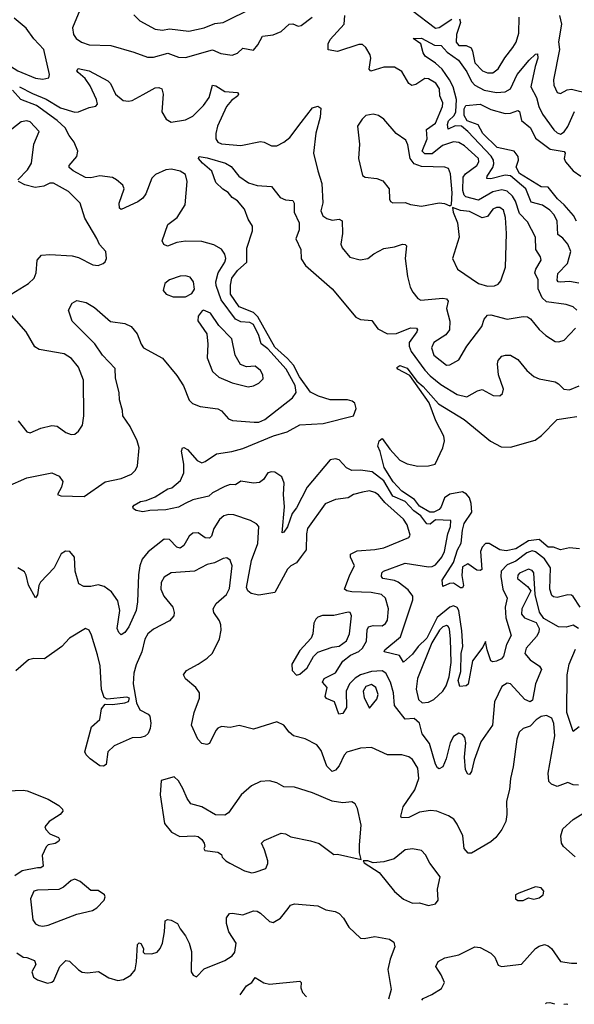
# Model space of a CAD drawing. Extents: x 1443846 to 1577407, y 839182 to 927291.
# Tile 295 of 535: x 1536696 to 1539802, y 839713 to 845221. Entities that reach past the tile are written whole.
import ezdxf

# ---------------------------------------------------------------- set-up
doc = ezdxf.new("R2010")
doc.units = 0

msp = doc.modelspace()

# ---------------------------------------------------------------- linework, layer by layer
at = {"layer": '0CON20XD'}
for points in [[(1537033.1, 845275), (1536992.5, 845175), (1536997.4, 845137.4), (1537011.5, 845115), (1537042.5, 845095), (1537085, 845080.4), (1537206.6, 845076.6), (1537335, 845039.6), (1537410.8, 845010.8), (1537445, 845010.7), (1537525, 845033.3), (1537585, 845011.8), (1537625, 845008.9), (1537775, 845052.7), (1537821.7, 845031.7), (1537885, 845022.9), (1537915, 845034.5), (1537945, 845062.2), (1538005, 845050), (1538030.2, 845079.8), (1538055, 845128), (1538115, 845137.1), (1538160, 845155), (1538205, 845195.7), (1538225, 845197.1), (1538255, 845184.4), (1538272.4, 845187.6), (1538332.9, 845235)], [(1537335, 845247.5), (1537369.2, 845215), (1537455, 845167.5), (1537495, 845161.8), (1537535, 845168.9), (1537642.6, 845157.4), (1537728.8, 845175), (1537789.5, 845200.5), (1537835.7, 845205.7), (1538005, 845288.7)], [(1539815.7, 843595.7), (1539795, 843614.2), (1539755, 843628.2), (1539645, 843642.2), (1539620.8, 843665), (1539599.4, 843715), (1539600, 843765), (1539581.1, 843805), (1539586.1, 843825), (1539616.4, 843875), (1539611.5, 843895), (1539586, 843936), (1539584.7, 844004.7), (1539540, 844090), (1539495, 844137.1), (1539471.9, 844205), (1539454.5, 844234.5), (1539425, 844261.8), (1539395, 844269.2), (1539345, 844258.1), (1539265, 844211.1), (1539195, 844229.7), (1539185, 844240), (1539177.7, 844265), (1539179.4, 844340.6), (1539191.3, 844358.7), (1539255.5, 844404.5), (1539267.1, 844425), (1539264.7, 844445), (1539187.3, 844515), (1539155, 844533.3), (1539125, 844538), (1539062.8, 844517.2), (1539005, 844471), (1538965, 844470.4), (1538950, 844485), (1538977.5, 844555), (1538973.3, 844606.7), (1539025, 844642.7), (1539064, 844735), (1539065, 844756.2), (1539048.9, 844795), (1539046.9, 844835), (1539026.4, 844865), (1538985, 844889.5), (1538965, 844892.2), (1538915, 844857.8), (1538892.6, 844852.6), (1538874.7, 844864.7), (1538835, 844931.4), (1538795, 844955.7), (1538735, 844955.8), (1538662, 844932), (1538652.5, 844945), (1538661.2, 845005), (1538658.2, 845025), (1538635, 845065.8), (1538615, 845082.5), (1538595, 845081.9), (1538475, 845043.1), (1538422.9, 845052.9), (1538423.3, 845085), (1538435, 845110.8), (1538513.1, 845195), (1538516.7, 845245)], [(1538892.2, 845275), (1539025, 845174.1), (1539045, 845177.8), (1539115, 845223.5)], [(1539717.9, 845245), (1539730.3, 845195), (1539712.1, 845097.9), (1539718.7, 845055), (1539684.6, 844885), (1539687.5, 844855), (1539705, 844814.2), (1539725, 844807.8), (1539762.3, 844827.7), (1539785, 844832.8), (1539885, 844808.6)], [(1536219.9, 845229.9), (1536265, 845188.4), (1536385.4, 845115.4), (1536389.5, 845095), (1536383.7, 845053.7), (1536393.8, 845033.8), (1536475, 845041.8), (1536565, 845006.6), (1536645, 844960.7), (1536685, 844933.9), (1536785, 844893.9), (1536825, 844888.9), (1536858.8, 844895), (1536862.9, 844915), (1536831.2, 845055), (1536775, 845113.1), (1536732.7, 845172.7), (1536665, 845228.9)], [(1539158, 845225), (1539163.8, 845205), (1539141.3, 845138.7), (1539140.8, 845095), (1539155, 845077.4), (1539195.7, 845075.7), (1539223.2, 845063.2), (1539232.2, 845045), (1539245, 844979.1), (1539286.9, 844935), (1539315, 844923.5), (1539345, 844924), (1539375, 844946.7), (1539412, 845008), (1539456.8, 845065), (1539475.4, 845095), (1539491.2, 845145), (1539493.1, 845235)], [(1539826.2, 843746.2), (1539775, 843756.1), (1539722, 843752), (1539710.6, 843755), (1539705, 843764), (1539709, 843801), (1539763.9, 843856.1), (1539782.1, 843925), (1539765.3, 843965.3), (1539738.1, 843998.1), (1539708.9, 844018.9), (1539705, 844093.3), (1539688.7, 844128.7), (1539664.7, 844154.7), (1539623.9, 844183.9), (1539560.3, 844200.3), (1539529.2, 844275), (1539445, 844347.8), (1539415, 844351.7), (1539335, 844330.2), (1539312.3, 844332.3), (1539313.1, 844345), (1539345.2, 844394.8), (1539351.1, 844415), (1539349.2, 844435), (1539336.8, 844456.8), (1539205.6, 844595.6), (1539169.7, 844625), (1539135, 844626.3), (1539095, 844609.2), (1539091.8, 844635), (1539097, 844655), (1539128.8, 844685), (1539137.9, 844705), (1539140.9, 844775), (1539123.6, 844845), (1539103.4, 844885), (1539060.8, 844945), (1539025, 844978.3), (1538967, 845017), (1538954.6, 845035), (1538942.5, 845085), (1538900, 845115), (1538945, 845118.3), (1539019.2, 845079.2), (1539055.6, 845075.6), (1539088.7, 845038.7), (1539153.8, 844993.8), (1539198.8, 844928.8), (1539226, 844875), (1539245, 844853.9), (1539297.2, 844827.2), (1539365, 844814.3), (1539415, 844818), (1539443.6, 844835), (1539480.8, 844915), (1539547.9, 844995), (1539585, 845028), (1539595, 845030), (1539597.5, 845005), (1539581.9, 844958.1), (1539558.8, 844845), (1539589.1, 844785), (1539602.2, 844735), (1539622.8, 844692.8), (1539687.3, 844605), (1539705, 844588), (1539725, 844580.7), (1539745, 844593.1), (1539765, 844622.7), (1539801.9, 844708.1)], [(1536695, 844845.8), (1536767.2, 844807.2), (1536845, 844776.2), (1536925, 844727), (1537005, 844703.8), (1537025, 844705.3), (1537085, 844730.4), (1537122.1, 844737.9), (1537131.4, 844748.6), (1537126.1, 844775), (1537091.4, 844851.4), (1537062.3, 844892.3), (1537022.9, 844925), (1537016.2, 844935), (1537022.5, 844947.5), (1537085, 844934.4), (1537189.1, 844879.1), (1537203.7, 844863.7), (1537232.8, 844805), (1537275, 844769.2), (1537305, 844764.2), (1537325, 844768.8), (1537386.9, 844803.1), (1537455, 844840), (1537475, 844842), (1537491.2, 844835), (1537500, 844805), (1537492.7, 844705), (1537515.5, 844665), (1537545, 844646.9), (1537625, 844660), (1537665, 844681.9), (1537725, 844740.6), (1537757.5, 844785), (1537776.2, 844853.8), (1537795, 844851.4), (1537845, 844818.8), (1537915, 844813.8), (1537922, 844805), (1537916.7, 844795), (1537881.6, 844768.4), (1537854.8, 844735.2), (1537803.8, 844625), (1537793.8, 844585), (1537793.6, 844555), (1537804.6, 844535), (1537825, 844526.7), (1537935, 844516.3), (1538045, 844538.7), (1538065, 844536), (1538105, 844515.4), (1538135, 844514.7), (1538175, 844535.3), (1538208.2, 844561.8), (1538271.5, 844645), (1538335, 844728), (1538365, 844736.2), (1538382.5, 844725), (1538378, 844675), (1538354.6, 844585.4), (1538341.9, 844475), (1538364.5, 844375), (1538388.5, 844305), (1538392.8, 844197.2), (1538382, 844152), (1538393.1, 844123.1), (1538415, 844108.1), (1538445, 844100), (1538484.4, 844104.4), (1538500.8, 844095), (1538502.9, 844025), (1538494.4, 843965), (1538501.4, 843945), (1538545, 843891.9), (1538603.2, 843876.8), (1538645, 843884.4), (1538679.1, 843910.9), (1538735, 843941.1), (1538795, 843950), (1538840, 843965), (1538855, 843963.3), (1538861.2, 843955), (1538853.6, 843885), (1538866.9, 843785), (1538883.1, 843725), (1538897, 843697)], [(1536625, 842610), (1536735, 842658.6), (1536875, 842686.2), (1536916.4, 842666.4), (1536937, 842637), (1536930, 842605), (1536907.5, 842565), (1536926.4, 842556.4), (1537056.2, 842553.8), (1537175, 842635.6), (1537263.3, 842655), (1537322.4, 842677.6), (1537345, 842700.8), (1537355.5, 842725), (1537365.4, 842825), (1537353.1, 842865), (1537314, 842945), (1537273.6, 843005), (1537271.5, 843035), (1537254.4, 843095), (1537253.1, 843135), (1537232.2, 843215), (1537229.8, 843269.8), (1537158.9, 843345), (1537116.8, 843406.8), (1536990, 843535), (1536968.8, 843595), (1536988.8, 843635), (1537015, 843649.2), (1537068.1, 843638.1), (1537115, 843610), (1537205, 843532.5), (1537285, 843520.8), (1537320, 843505), (1537354.1, 843464.1), (1537375.7, 843405), (1537390, 843385), (1537495, 843326.9), (1537575, 843230), (1537612.6, 843172.6), (1537645, 843092.5), (1537663.5, 843073.5), (1537706.9, 843056.9), (1537805, 843043.6), (1537825, 843033.1), (1537865, 842987.1), (1537888.3, 842978.3), (1538008.5, 842968.5), (1538035, 842969.7), (1538068.1, 842985), (1538224.4, 843105), (1538243.8, 843136.2), (1538238, 843175), (1538187.4, 843265), (1538085, 843379.8), (1538047.8, 843407.8), (1538035.8, 843455), (1538005, 843516), (1537985, 843526.9), (1537935, 843530.8), (1537905.2, 843545.2), (1537824.3, 843654.3), (1537796.1, 843733.9), (1537794.8, 843754.8), (1537806.9, 843805), (1537844, 843864), (1537850.5, 843885), (1537845, 843910), (1537826.6, 843936.6), (1537782.1, 843962.1), (1537715, 843980), (1537625, 843982.5), (1537575, 843973.5), (1537523.3, 843953.3), (1537502.4, 843962.4), (1537494.1, 843984.1), (1537526, 844075), (1537577.5, 844115), (1537622, 844185), (1537634.4, 844315), (1537624.4, 844355), (1537594.2, 844374.2), (1537545.2, 844385.2), (1537515, 844381.5), (1537456.9, 844355), (1537435, 844334.4), (1537402.9, 844247.1), (1537385, 844221.9), (1537358.1, 844201.9), (1537265, 844159.2), (1537255, 844166.7), (1537253.1, 844195), (1537280.6, 844275), (1537272.9, 844295), (1537238.8, 844325), (1537215, 844337.8), (1537145, 844347.2), (1537095, 844337.1), (1537065, 844338.8), (1536995.7, 844375), (1536973.1, 844393.1), (1536972.9, 844405), (1537016.5, 844455), (1537021.5, 844485), (1537001.8, 844535), (1536972.6, 844572.6), (1536951.1, 844615), (1536906.5, 844656.5), (1536790.5, 844740.5), (1536702, 844775), (1536655, 844826)], [(1539813.8, 844093.8), (1539796.7, 844125), (1539745.5, 844185.5), (1539708.1, 844218.1), (1539655, 844283.7), (1539615, 844285.7), (1539495, 844360), (1539475.7, 844395), (1539488.1, 844435), (1539487, 844455), (1539465, 844484.6), (1539370.3, 844505), (1539289.7, 844585), (1539262.7, 844632.7), (1539201.4, 844655), (1539185.5, 844685), (1539185, 844722.5), (1539195, 844741.4), (1539275, 844748.5), (1539335, 844718.9), (1539415, 844695.4), (1539445, 844698.5), (1539485, 844712.2), (1539495, 844707.5), (1539506.3, 844656.3), (1539555.8, 844615.8), (1539585, 844557.3), (1539667, 844497), (1539745, 844484.2), (1539750, 844475), (1539745.2, 844445), (1539752, 844425), (1539795, 844375.2), (1539838.6, 844345)], [(1538945, 844178.2), (1539045, 844196.2), (1539075, 844193.3), (1539105, 844180), (1539113, 844187), (1539116.8, 844253.2), (1539108.2, 844358.2), (1539097.7, 844387.7), (1539076.7, 844396.7), (1538945, 844399.3), (1538904.5, 844414.5), (1538881.9, 844445), (1538870.2, 844520.2), (1538857.6, 844547.6), (1538804.7, 844584.7), (1538734.5, 844664.5), (1538705.5, 844685.5), (1538675, 844692.9), (1538635, 844684), (1538613.8, 844665), (1538587.5, 844625), (1538597.8, 844525), (1538593.1, 844445), (1538615, 844350), (1538630.3, 844340.3), (1538695, 844333.1), (1538728.6, 844318.6), (1538765.7, 844275), (1538767.3, 844217.3), (1538773.1, 844203.1), (1538785.9, 844195.9), (1538855, 844198.5), (1538885, 844186.9), (1538945, 844178.2)], [(1536686.2, 844325), (1536739.3, 844380.7), (1536762.1, 844417.9), (1536774.2, 844525), (1536805.8, 844595), (1536755, 844648.9), (1536735, 844654.4), (1536705, 844650), (1536652.2, 844607.8)], [(1539834.1, 841935), (1539795, 841994.4), (1539785, 842001.1), (1539765, 842003.3), (1539705, 841989.1), (1539685, 841991.8), (1539675, 842000.5), (1539664.8, 842035), (1539668.9, 842155), (1539635.3, 842205.3), (1539585, 842244.8), (1539565, 842249), (1539535, 842239), (1539475, 842192.3), (1539425, 842171), (1539392.4, 842135), (1539390.4, 842105), (1539400.8, 842035), (1539425.3, 841985), (1539413.6, 841935), (1539417.3, 841875), (1539448.5, 841775), (1539422.5, 841725), (1539405, 841660), (1539393.8, 841645), (1539365, 841631.5), (1539345, 841628.6), (1539335, 841634), (1539313.3, 841695), (1539305, 841742.5), (1539289.1, 841710.9), (1539230.7, 841635), (1539207, 841503), (1539195.5, 841494.5), (1539160.8, 841490.8), (1539151.7, 841525), (1539165.2, 841575), (1539168.5, 841675), (1539176.6, 841715), (1539172.2, 841802.2), (1539155.4, 841915.4), (1539145, 841933.2), (1539125, 841942.1), (1539105, 841933.8), (1539033.1, 841876.9), (1538975, 841760.3), (1538927.6, 841715), (1538895, 841671.9), (1538845, 841627.5), (1538823.1, 841663.1), (1538737.5, 841685), (1538741.2, 841695), (1538828.3, 841768.3), (1538897.3, 841975), (1538898.2, 841995), (1538872.1, 842032.1), (1538814.9, 842074.9), (1538795, 842084), (1538730, 842095), (1538722.5, 842105), (1538723.5, 842126.5), (1538733.3, 842135), (1538855, 842181.1), (1538985, 842159.7), (1539005, 842161.5), (1539025, 842171.9), (1539060.2, 842215), (1539073.8, 842245), (1539093.4, 842345), (1539107.7, 842385), (1539110, 842420), (1539025, 842422.2), (1538995, 842398.7), (1538975, 842400.7), (1538941.6, 842445), (1538902.8, 842472.8), (1538854.4, 842525), (1538785.9, 842555.9), (1538735, 842641), (1538669.3, 842690.7), (1538605, 842700), (1538555, 842699.4), (1538525, 842714.3), (1538485, 842758.1), (1538465, 842764.4), (1538435, 842758.9), (1538304.8, 842605.2), (1538245, 842490), (1538221.5, 842458.5), (1538195, 842384), (1538175, 842353.8), (1538165, 842350), (1538179.6, 842495), (1538172.2, 842565), (1538177.7, 842627.7), (1538163.9, 842663.9), (1538125, 842688.8), (1538105, 842692.3), (1538085, 842686.2), (1538061.8, 842648.2), (1538038.3, 842631.7), (1538005, 842628.8), (1537935, 842640), (1537905, 842617.9), (1537875, 842620.4), (1537845, 842609.1), (1537775.6, 842574.4), (1537754.3, 842555.7), (1537665, 842534), (1537622.5, 842515), (1537585, 842494.5), (1537515, 842478.5), (1537425, 842475.7), (1537385, 842467.1), (1537347.5, 842475), (1537334, 842484), (1537330, 842495), (1537336.7, 842505), (1537372.9, 842525), (1537405, 842530.4), (1537455, 842552), (1537525, 842596.4), (1537547.9, 842602.1), (1537596.2, 842643.8), (1537614.3, 842685.7), (1537614.4, 842735), (1537602.7, 842807.3), (1537607.5, 842825), (1537615, 842827.5), (1537635, 842817.1), (1537690, 842755), (1537715, 842742.1), (1537735, 842748.5), (1537798.4, 842791.6), (1537884.7, 842805.3), (1537945, 842822.9), (1538117.1, 842892.9), (1538194.2, 842915), (1538265, 842953.6), (1538395, 842961.4), (1538564.5, 843005), (1538580.9, 843045), (1538573.3, 843075), (1538557.7, 843087.7), (1538532, 843095), (1538433.8, 843093.8), (1538369.1, 843115), (1538325, 843137.8), (1538262.6, 843222.6), (1538228.2, 843288.2), (1538196.4, 843326.4), (1538125, 843389.7), (1538028.8, 843558.8), (1538005, 843582.6), (1537925, 843615.4), (1537876.8, 843685), (1537875.4, 843735), (1537884.7, 843775.3), (1537915, 843817), (1537967.4, 843865), (1537966.9, 843943.1), (1537999.4, 844040.6), (1537999.2, 844065), (1537975.8, 844105), (1537955, 844161.2), (1537915, 844206.7), (1537885, 844226.2), (1537863.3, 844255), (1537832.5, 844272.5), (1537795, 844310.5), (1537772.7, 844372.7), (1537719.1, 844419.1), (1537696.7, 844445), (1537700, 844455), (1537745, 844448.5), (1537847.8, 844417.8), (1537879.6, 844399.6), (1537923.3, 844345), (1537977.7, 844307.7), (1538025, 844292.8), (1538105, 844288.6), (1538155, 844226.7), (1538185, 844213.5), (1538225, 844209.2), (1538232.2, 844195), (1538233.6, 844145), (1538261.2, 844085), (1538260.4, 844045), (1538243, 843995), (1538270.3, 843935), (1538272.3, 843882.3), (1538295.5, 843845.5), (1538445, 843714.3), (1538577.6, 843557.6), (1538605, 843544.3), (1538667.9, 843537.9), (1538700.7, 843490.7), (1538755, 843463.1), (1538805, 843465.4), (1538885, 843497.1), (1538918.1, 843495), (1538923.6, 843485), (1538920, 843475), (1538877.4, 843415), (1538876.3, 843395), (1538888.1, 843365), (1538965, 843260), (1538995, 843229.1), (1539055, 843180), (1539145.5, 843124.5), (1539199.1, 843110.9), (1539260, 843145), (1539285, 843152.5), (1539347.7, 843117.7), (1539385, 843116.7), (1539399.7, 843130.3), (1539405.7, 843154.3), (1539377.3, 843235), (1539371.2, 843295), (1539375.6, 843315), (1539395, 843338), (1539415.6, 843344.4), (1539445, 843343.5), (1539485, 843319.5), (1539535, 843257.5), (1539575, 843224.6), (1539605, 843212.1), (1539695, 843194.5), (1539713.9, 843183.9), (1539743.1, 843153.1), (1539775, 843151.1), (1539827.8, 843172.2)], [(1536647.5, 843685), (1536744.7, 843745.3), (1536776.5, 843775), (1536788.2, 843805), (1536794.5, 843875), (1536817.2, 843902.8), (1536865, 843907.1), (1536989.1, 843899.1), (1537025, 843891.1), (1537105, 843849.4), (1537135, 843845.7), (1537163, 843857), (1537174.1, 843865.9), (1537181.2, 843885), (1537177.5, 843925), (1537143.7, 843963.7), (1537127.1, 843997.1), (1537060.5, 844110.5), (1537035.3, 844195.3), (1536969.5, 844259.5), (1536885, 844306.1), (1536865, 844306.2), (1536830.5, 844289.5), (1536782.6, 844282.6), (1536725, 844296.9), (1536688.8, 844315)], [(1539315, 843729.4), (1539355, 843732.5), (1539375, 843741.2), (1539389.7, 843760.3), (1539415.6, 843835.6), (1539421.2, 844025), (1539416.6, 844115), (1539405, 844154.5), (1539385, 844170.9), (1539365, 844170.8), (1539345, 844160.7), (1539315, 844120), (1539285, 844112.7), (1539215, 844148.6), (1539164, 844154), (1539120, 844170), (1539122.9, 844145), (1539148.1, 844085), (1539157.1, 844005), (1539118.6, 843885), (1539148, 843825), (1539265.8, 843745.8), (1539315, 843729.4)], [(1537625, 843670.8), (1537660.3, 843689.7), (1537675, 843712.5), (1537670, 843755), (1537650.9, 843780.9), (1537625, 843787.8), (1537595, 843786.5), (1537534.6, 843765.4), (1537508, 843745), (1537498.8, 843705), (1537516.7, 843685), (1537555, 843670.8), (1537625, 843670.8)], [(1538897, 843697), (1538925, 843660.8), (1538942.4, 843652.4), (1539065, 843663.8), (1539085, 843659.2), (1539095, 843647.1), (1539086.6, 843605), (1539103.7, 843533.7), (1539102.1, 843485), (1539081.5, 843458.5), (1539015.5, 843415), (1539002.1, 843385), (1539015.5, 843345), (1539085, 843288.2), (1539105, 843290.5), (1539155, 843317.1), (1539200.6, 843395), (1539282.9, 843505), (1539296.8, 843545), (1539315, 843567.7), (1539335, 843568.9), (1539424.7, 843544.7), (1539515, 843560.5), (1539538.7, 843558.7), (1539556.6, 843546.6), (1539605, 843488), (1539642, 843455), (1539695, 843421.4), (1539715, 843419.2), (1539745, 843428.8), (1539808.6, 843495)], [(1536687, 842977), (1536735.9, 842915.9), (1536755, 842910), (1536813.7, 842936.3), (1536875, 842951.1), (1536905, 842947.1), (1536955, 842911.9), (1536985, 842901.1), (1537005, 842901.4), (1537025, 842918.8), (1537047.3, 842952.7), (1537055.7, 843005), (1537052.9, 843205), (1537025, 843277.1), (1536985.3, 843325.3), (1536945, 843351.1), (1536805, 843376.5), (1536780, 843390), (1536731.9, 843475), (1536625.8, 843595)], [(1537975, 843167.8), (1538005, 843172.2), (1538035, 843188.1), (1538058.9, 843211.1), (1538057.8, 843235), (1538045, 843257.5), (1538015, 843282.5), (1537965, 843279.1), (1537932.1, 843292.1), (1537902.5, 843345), (1537883.1, 843435), (1537810.1, 843510.1), (1537765, 843579.4), (1537725, 843596), (1537717.7, 843592.3), (1537695, 843562.5), (1537694.2, 843535.8), (1537744.1, 843464.1), (1537750, 843405), (1537745, 843330), (1537775, 843252), (1537810.9, 843220.9), (1537885, 843190), (1537975, 843167.8)], [(1539830.4, 842260.4), (1539775, 842265.6), (1539725, 842255.5), (1539685, 842269.6), (1539655, 842270.4), (1539605, 842312.5), (1539545, 842305.4), (1539475, 842260.3), (1539419.1, 842249.1), (1539385, 842254.2), (1539325, 842289.7), (1539305, 842290), (1539285, 842270.5), (1539275.4, 842245), (1539284.2, 842145), (1539275, 842138.9), (1539255, 842140.8), (1539205, 842177.1), (1539175, 842160), (1539171.7, 842111.7), (1539180.6, 842055), (1539175, 842042), (1539165, 842041.9), (1539125, 842068.9), (1539102.8, 842067.2), (1539065, 842050), (1539061.2, 842085), (1539125, 842184.5), (1539148.3, 842255), (1539168.5, 842291.5), (1539174.8, 842365), (1539185, 842402.5), (1539227.6, 842465), (1539224.8, 842515), (1539215, 842546), (1539197.1, 842567.1), (1539175, 842579.4), (1539105, 842566.4), (1539074.2, 842545.8), (1539056, 842495), (1539045, 842480.5), (1539015, 842466), (1538992.5, 842465), (1538935, 842500.3), (1538907.2, 842537.2), (1538835, 842582.6), (1538788, 842635), (1538737.2, 842715), (1538715.3, 842805.3), (1538700.8, 842835), (1538708, 842865), (1538725, 842878), (1538768, 842818), (1538825, 842756), (1538865, 842737.1), (1538925, 842722.5), (1538985.9, 842724.1), (1539022.5, 842735), (1539065, 842826.2), (1539074.4, 842864.4), (1539070.7, 842890.7), (1539026.4, 842976.4), (1538988.3, 843078.3), (1538880, 843230), (1538812.5, 843265), (1538807.5, 843275), (1538824.4, 843285.6), (1538865, 843270.8), (1538919.1, 843199.1), (1538955, 843169.5), (1539041.9, 843071.9), (1539184.3, 842984.3), (1539332.8, 842862.8), (1539392, 842832), (1539445, 842830), (1539581.8, 842868.2), (1539617.5, 842895), (1539705, 842983.8), (1539765, 842994.4), (1539815, 843000.4)], [(1539824.2, 841815), (1539795, 841833.9), (1539755, 841821.8), (1539713.8, 841823.8), (1539630.4, 841870.4), (1539605.7, 841905.7), (1539583.1, 842005), (1539575, 842125.8), (1539565, 842140), (1539545, 842146.2), (1539494.5, 842125), (1539485, 842113.8), (1539484.1, 842094.1), (1539540.3, 842050.3), (1539558, 842025), (1539508.2, 841925), (1539506.5, 841895), (1539522.9, 841875), (1539588.3, 841848.3), (1539604.3, 841815), (1539602.2, 841795), (1539589.2, 841770.8), (1539531.1, 841705), (1539525.3, 841675), (1539555, 841639.3), (1539607.3, 841605), (1539617.7, 841585), (1539584.2, 841505), (1539567.7, 841415), (1539554.6, 841405.4), (1539525, 841417.6), (1539445, 841505.3), (1539425, 841509.1), (1539395, 841490), (1539355.2, 841405), (1539343.3, 841275), (1539278.2, 841181.8), (1539241, 841079), (1539226.3, 841015), (1539215, 840998.1), (1539205, 841000), (1539191.9, 841025), (1539185.7, 841095), (1539193.4, 841175), (1539187.7, 841205), (1539175, 841221.9), (1539155, 841229.4), (1539125, 841210.8), (1539107.1, 841175), (1539084.7, 841085.3), (1539065, 841042), (1539045, 841030), (1539035, 841036), (1539025, 841056.2), (1538991.5, 841171.5), (1538948.8, 841225), (1538934.2, 841285), (1538905, 841310.8), (1538855, 841308.1), (1538807.6, 841367.6), (1538794.1, 841385), (1538788.9, 841455), (1538772.8, 841515), (1538745.3, 841565), (1538725, 841577.5), (1538665, 841575.1), (1538605, 841555.4), (1538573.6, 841536.4), (1538542.5, 841505), (1538524.4, 841465), (1538525, 841373.8), (1538505, 841338.6), (1538483.8, 841335), (1538459.4, 841405), (1538413.3, 841423.3), (1538406.2, 841435), (1538418.5, 841485), (1538391.8, 841515), (1538400.5, 841535), (1538463.9, 841566.1), (1538505, 841631.9), (1538549.2, 841665), (1538595, 841685.8), (1538615, 841704.2), (1538637.6, 841745), (1538641.8, 841808.2), (1538648.9, 841825), (1538675, 841832.5), (1538725, 841830), (1538745, 841842.9), (1538755, 841861.9), (1538760.3, 841925), (1538744.6, 841985), (1538722.5, 842005), (1538663.2, 842016.8), (1538555, 842019.3), (1538528, 842025), (1538514.5, 842035), (1538543.8, 842115), (1538571.1, 842165), (1538547.5, 842215), (1538548.3, 842231.7), (1538585, 842250), (1538685, 842256.3), (1538735, 842265.9), (1538875, 842323.5), (1538883.3, 842336.7), (1538865.9, 842395), (1538845, 842426.9), (1538740.5, 842520.5), (1538705, 842562.8), (1538685, 842575.9), (1538655, 842584.7), (1538615, 842577.5), (1538565.2, 842564.8), (1538534.8, 842545.2), (1538465, 842537.2), (1538406.7, 842513.3), (1538307.9, 842375), (1538301.1, 842345), (1538299.2, 842255), (1538271.6, 842218.4), (1538245, 842181.9), (1538215, 842166.4), (1538195, 842146.4), (1538123.7, 842016.3), (1538035, 842002.3), (1537991.4, 842011.4), (1537973.2, 842025), (1537966.5, 842045), (1537994.4, 842195), (1538029.8, 842290.2), (1538034.4, 842385), (1538021.2, 842401.2), (1537989.2, 842419.2), (1537895, 842450), (1537865, 842452.5), (1537839.4, 842445), (1537815, 842425.5), (1537782.4, 842375), (1537769, 842331), (1537759.5, 842320.5), (1537735, 842322.1), (1537695, 842349.6), (1537665, 842348.5), (1537645, 842331.9), (1537615, 842280), (1537595, 842264.5), (1537575, 842270.8), (1537535, 842313.5), (1537505, 842314.6), (1537415, 842244.5), (1537382.5, 842202.5), (1537368.8, 842165), (1537360.6, 842115), (1537355.5, 841964.5), (1537347.8, 841915), (1537306.4, 841825), (1537285, 841792.9), (1537265, 841780), (1537251.8, 841791.8), (1537241.8, 841815), (1537255.8, 841915), (1537245, 841968.9), (1537209.8, 842019.8), (1537169.8, 842049.8), (1537135, 842059.2), (1537095, 842049.2), (1537055, 842050), (1537026.2, 842065), (1537005.8, 842135), (1537003.3, 842215), (1536977.5, 842245), (1536952.1, 842247.9), (1536927.6, 842232.4), (1536889.2, 842155), (1536811.5, 842075), (1536802.7, 842055), (1536795, 842003.3), (1536785, 841986.7), (1536745, 842057.5), (1536732.8, 842112.8), (1536722.3, 842132.3), (1536685, 842154.5)], [(1539825, 840938.8), (1539795, 840941.2), (1539765, 840953.3), (1539705, 840930.8), (1539673.4, 840943.4), (1539659.1, 840959.1), (1539655.4, 841005.4), (1539692, 841215), (1539687.3, 841282.7), (1539675, 841312.9), (1539645, 841328.7), (1539615, 841322.1), (1539588.2, 841305), (1539555, 841268.1), (1539515, 841255.7), (1539493.2, 841235), (1539479.1, 841195), (1539459.4, 841040.6), (1539444.6, 840975), (1539438.5, 840915), (1539421.7, 840848.3), (1539423.1, 840775), (1539417.5, 840735), (1539395, 840690), (1539361.2, 840645), (1539335, 840621.2), (1539225, 840557.5), (1539207.3, 840557.3), (1539184.2, 840585), (1539176.4, 840655), (1539145, 840721.2), (1539127.6, 840747.6), (1539097.9, 840767.9), (1539032.4, 840792.4), (1538996.6, 840796.6), (1538935, 840787.1), (1538875, 840757.8), (1538834, 840755), (1538830, 840765), (1538842.6, 840817.4), (1538908.3, 840911.7), (1538930.2, 840975), (1538925, 841034.3), (1538895, 841082.9), (1538875, 841096.2), (1538835, 841108.5), (1538755, 841107.5), (1538665, 841150), (1538605, 841146), (1538527.2, 841122.8), (1538513.4, 841106.6), (1538485, 841047.1), (1538465, 841022.9), (1538445, 841014.2), (1538415.5, 841045), (1538383.1, 841133.1), (1538359.2, 841165), (1538295, 841198.6), (1538228.8, 841215), (1538204.3, 841234.3), (1538175, 841273.8), (1538135, 841292), (1538005, 841251.9), (1537925, 841272.9), (1537875, 841260.8), (1537825, 841267.5), (1537805, 841257.5), (1537795, 841244), (1537759.1, 841170.9), (1537744.2, 841165.8), (1537715, 841172.2), (1537692.7, 841195), (1537658.8, 841275), (1537672.1, 841345), (1537703.3, 841425), (1537701.9, 841455), (1537683.1, 841485), (1537624.3, 841534.3), (1537613.2, 841555), (1537630.5, 841579.5), (1537695, 841616.2), (1537745, 841648.8), (1537775, 841677.5), (1537815, 841758), (1537824.1, 841805), (1537822.5, 841835), (1537815, 841857.8), (1537782.4, 841905), (1537779.7, 841925), (1537796, 841954), (1537853.2, 842005), (1537870.8, 842039.2), (1537886.4, 842166.4), (1537875, 842196.7), (1537855, 842211.2), (1537835, 842207.5), (1537787.6, 842182.4), (1537745, 842172.5), (1537675, 842136), (1537545, 842125.6), (1537505, 842102), (1537488.3, 842071.7), (1537486.5, 842035), (1537502.5, 841995), (1537553.2, 841935), (1537561.8, 841905), (1537558.5, 841885), (1537535, 841857.9), (1537445, 841810.4), (1537413.8, 841785), (1537396.6, 841755), (1537380, 841685), (1537348.1, 841611.9), (1537334.8, 841565), (1537330.7, 841505), (1537349.8, 841399.8), (1537369.4, 841359.4), (1537415, 841336.7), (1537425.4, 841325.4), (1537430.5, 841285), (1537426.4, 841255), (1537415, 841227.5), (1537398.1, 841211.9), (1537374.6, 841204.6), (1537325, 841203.1), (1537225, 841159.5), (1537189.1, 841125), (1537180, 841055), (1537165, 841045.6), (1537145, 841046.9), (1537090, 841085), (1537067.7, 841107.7), (1537060, 841125), (1537097.1, 841265), (1537144, 841306), (1537154.3, 841365), (1537175, 841392.5), (1537215, 841390), (1537285, 841398.8), (1537305, 841406.2), (1537310, 841425), (1537295, 841430.5), (1537185, 841420), (1537169.3, 841429.3), (1537153.8, 841473.8), (1537145.8, 841605.8), (1537132.2, 841667.8), (1537098.6, 841778.6), (1537085, 841806.2), (1537065, 841814.3), (1536975, 841760.6), (1536932, 841715), (1536835.4, 841644.6), (1536775, 841647.1), (1536745, 841640), (1536675, 841577.5)], [(1538245, 841553.8), (1538265, 841559.2), (1538305, 841594.4), (1538341.9, 841658.1), (1538365, 841682.9), (1538445, 841710.4), (1538485, 841715.3), (1538525, 841745.5), (1538543.6, 841785), (1538554.3, 841885), (1538546.7, 841905), (1538535, 841907.1), (1538455, 841887.7), (1538392.4, 841887.6), (1538365, 841877.5), (1538353.5, 841866.5), (1538342.9, 841845), (1538337.1, 841785), (1538328.3, 841761.7), (1538265, 841692.5), (1538219.2, 841615), (1538220.9, 841580.9), (1538245, 841553.8)], [(1538948.9, 841398.9), (1538985, 841402.5), (1539015, 841418.3), (1539065.6, 841465), (1539083.8, 841495), (1539101.6, 841545), (1539111.4, 841625), (1539108.9, 841755), (1539102.3, 841812.3), (1539095, 841827.1), (1539085, 841832), (1539065, 841823.7), (1539046.5, 841805), (1539003.8, 841735), (1538923.2, 841535), (1538916.4, 841475), (1538928.5, 841418.5), (1538948.9, 841398.9)], [(1539827.8, 841265), (1539795, 841238.8), (1539759.8, 841345), (1539762.3, 841555), (1539773.2, 841615), (1539808.9, 841698.9)], [(1538655, 841370), (1538695, 841420), (1538703.6, 841445), (1538690.7, 841485), (1538665, 841501.2), (1538635, 841490.3), (1538618.7, 841465), (1538625, 841428), (1538655, 841370)], [(1537995, 840448.8), (1538015, 840451.2), (1538075, 840473.3), (1538085, 840500), (1538085.8, 840515), (1538067.3, 840577.3), (1538050, 840615), (1538065, 840628.8), (1538160.5, 840669.5), (1538185, 840666), (1538215, 840649.2), (1538325, 840627.1), (1538371.9, 840611.9), (1538455, 840550), (1538475, 840552.5), (1538607.5, 840522.5), (1538599.3, 840559.3), (1538598.1, 840605), (1538608.9, 840715), (1538587.3, 840807.3), (1538575, 840833.3), (1538555.7, 840845.7), (1538505, 840840.6), (1538445, 840849.3), (1538335.3, 840895.3), (1538235, 840926.7), (1538175, 840928.6), (1538135, 840950.8), (1538095, 840962.9), (1538045, 840959.4), (1537994.5, 840935.5), (1537936, 840885), (1537865.8, 840784.2), (1537845, 840771.2), (1537792.7, 840772.7), (1537715, 840817.1), (1537653.3, 840835), (1537633.1, 840863.1), (1537610.3, 840920.3), (1537585, 840962.5), (1537560, 840985), (1537487.5, 840965), (1537482, 840885), (1537507.5, 840725), (1537545.9, 840675.9), (1537592.3, 840652.3), (1537675, 840656), (1537695, 840651.2), (1537716.7, 840635), (1537728.8, 840615), (1537733.3, 840595), (1537727.5, 840585), (1537733, 840573), (1537805, 840563.3), (1537825, 840550), (1537830, 840535), (1537850, 840515), (1537872, 840502), (1537955, 840460), (1537995, 840448.8)], [(1536625, 840906), (1536715, 840911.1), (1536737.4, 840907.4), (1536855, 840861.1), (1536914.3, 840825), (1536935.8, 840805), (1536936.8, 840793.2), (1536922.5, 840775), (1536860, 840735), (1536836.2, 840705), (1536841.4, 840691.4), (1536865, 840666.7), (1536913.8, 840645), (1536919.2, 840635), (1536915.8, 840625), (1536895, 840613.1), (1536855.7, 840604.3), (1536845, 840593.8), (1536820.8, 840545), (1536826.9, 840485), (1536815, 840475.8), (1536795, 840476.9), (1536710.1, 840459.9), (1536668.6, 840431.4)], [(1539806.9, 840536.9), (1539740.9, 840595), (1539730, 840615), (1539726.8, 840655), (1539737.5, 840695), (1539795, 840746.7), (1539873.8, 840795)], [(1538985, 840266.2), (1539025, 840273.8), (1539038.8, 840295), (1539035.9, 840355.9), (1539050, 840425), (1538992.8, 840502.8), (1538968, 840548), (1538945, 840572.5), (1538895, 840582.9), (1538855, 840577.1), (1538792.8, 840527.2), (1538735, 840509.2), (1538675, 840503.3), (1538645, 840516), (1538620, 840515), (1538625, 840503.3), (1538709.7, 840449.7), (1538794.5, 840344.5), (1538845, 840300.8), (1538895, 840279.2), (1538935, 840280.8), (1538985, 840266.2)], [(1536825, 840148.9), (1536855, 840154.6), (1537015, 840217.3), (1537102.7, 840237.3), (1537127.9, 840252.1), (1537168.1, 840295), (1537174, 840314), (1537170, 840325), (1537135, 840350), (1537095, 840350), (1537035, 840400), (1537005, 840411.9), (1536985, 840405.8), (1536941.9, 840368.1), (1536914.7, 840355.3), (1536795, 840351.1), (1536775, 840345.7), (1536756.7, 840303.3), (1536769.4, 840185), (1536785, 840162), (1536802.6, 840152.6), (1536825, 840148.9)], [(1539485, 840292.5), (1539515, 840293.3), (1539545, 840307.5), (1539575, 840301.2), (1539605, 840308.8), (1539626.2, 840325), (1539631.2, 840345), (1539615, 840364), (1539585, 840370), (1539490, 840335), (1539472.5, 840325), (1539473, 840303), (1539485, 840292.5)], [(1536679.9, 839999.9), (1536715, 839975.7), (1536735.4, 839975.4), (1536778.3, 839958.3), (1536786, 839935), (1536764, 839895), (1536773.8, 839865), (1536795, 839850), (1536851.7, 839831.7), (1536875, 839835.8), (1536887.5, 839845), (1536920.8, 839925), (1536955, 839958), (1536975, 839954), (1537024.6, 839904.6), (1537045, 839891.9), (1537075, 839889.4), (1537136.8, 839896.8), (1537195, 839861.4), (1537245, 839846.7), (1537277.8, 839852.2), (1537317.5, 839875), (1537341.9, 839905), (1537350.5, 839950.5), (1537355, 840046.7), (1537365, 840056), (1537375, 840053.3), (1537388.8, 840025), (1537387.5, 840005), (1537395, 839997.5), (1537435.8, 839995.8), (1537465, 840004.4), (1537483.3, 840025), (1537495.3, 840054.7), (1537507.6, 840117.6), (1537510.9, 840179.1), (1537523.2, 840186.8), (1537545, 840183.1), (1537579.4, 840165), (1537594.6, 840134.6), (1537625, 840096), (1537644.6, 840054.6), (1537657.4, 840007.4), (1537656, 839895), (1537666.7, 839875), (1537685, 839866.7), (1537729.1, 839910.9), (1537845, 839958.1), (1537885, 839984.4), (1537900.9, 840005), (1537907.7, 840055), (1537867.9, 840117.9), (1537854.5, 840165), (1537853.8, 840196.2), (1537870, 840220), (1537887.3, 840222.7), (1537945, 840213.5), (1538005, 840235.4), (1538025, 840233.8), (1538045, 840222.5), (1538094.2, 840175), (1538115, 840170.6), (1538157.1, 840195), (1538199.3, 840249.3), (1538213.2, 840266.8), (1538234.7, 840275.3), (1538365, 840264.4), (1538410.3, 840240.3), (1538462.7, 840232.7), (1538485, 840220), (1538509.2, 840195), (1538539.2, 840145), (1538605, 840082.5), (1538625, 840080.8), (1538685, 840092.9), (1538766.3, 840076.3), (1538790.9, 840060.9), (1538796.7, 840035), (1538770.5, 839965), (1538757, 839907), (1538776.5, 839795), (1538760.5, 839741.5)], [(1538947.2, 839736), (1538955.6, 839744.4), (1539002.9, 839767.1), (1539058.3, 839801.7), (1539073.8, 839835), (1539056.8, 839876.8), (1539026.7, 839925), (1539038.3, 839951.7), (1539076.6, 839973.4), (1539155, 839988.5), (1539245, 840034.3), (1539275, 840030.8), (1539335, 839999.2), (1539356.9, 839976.9), (1539375, 839932.5), (1539394.1, 839924.1), (1539505, 839936.9), (1539585, 840025.5), (1539605, 840038.8), (1539635, 840046.5), (1539655, 840040.6), (1539672.9, 840025), (1539725, 839951.4), (1539785, 839942.5), (1539815, 839943.3)], [(1537929.6, 839765.8), (1537965, 839815.7), (1537996.7, 839835), (1538015, 839862.5), (1538063.7, 839833.7), (1538095, 839825.5), (1538265, 839842.5), (1538272.5, 839835), (1538270, 839805), (1538278.8, 839778.8), (1538302.7, 839754.9)], [(1539640.5, 839716.1), (1539645, 839720), (1539665, 839721.9), (1539691.1, 839714.7)], [(1539742.1, 839713.3), (1539755, 839715.7), (1539764.6, 839712.6)]]:
    msp.add_lwpolyline(points, dxfattribs=at)

doc.saveas('drawing.dxf')
